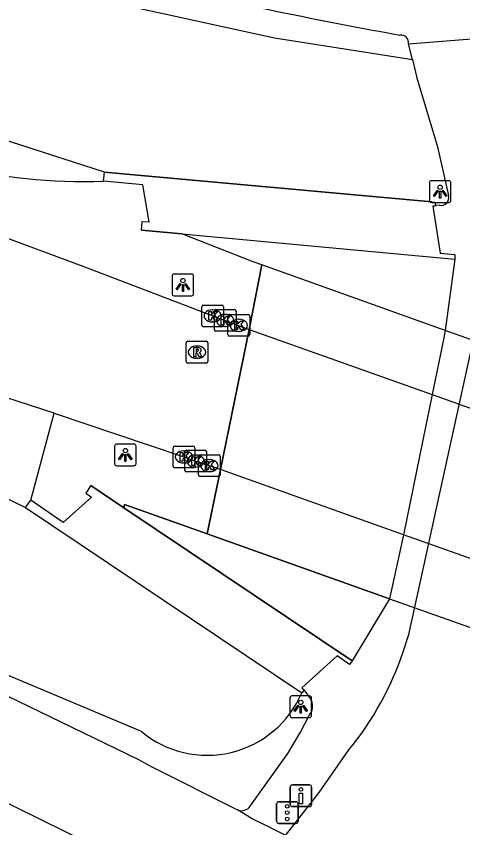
# Model space of a CAD drawing. Extents: x 155018 to 156648, y 383980 to 385733.
# Drawn here: x 155851.64 to 155872.25, y 385081.93 to 385119.35 of the extents above; entities that cross this region are included whole.
import ezdxf

# ---------------------------------------------------------------- set-up
doc = ezdxf.new("R2010")
doc.units = 0
for name, color, linetype in [('IMGEO_Berm_groen', 7, 'Continuous'), ('IMGEO_Dek', 7, 'Continuous'), ('IMGEO_Drukknoppaal', 7, 'Continuous'), ('IMGEO_Fietspad_gesloten', 7, 'Continuous'), ('IMGEO_Hek', 7, 'Continuous'), ('IMGEO_Kolk', 7, 'Continuous'), ('IMGEO_Lichtpunt', 7, 'Continuous'), ('IMGEO_OVBaan_gesloten', 7, 'Continuous'), ('IMGEO_Rijbaan_lokaal_gesloten', 7, 'Continuous'), ('IMGEO_Rioolput', 7, 'Continuous'), ('IMGEO_Verkeersregelinstallatiepaal', 7, 'Continuous'), ('IMGEO_Voetpad_gesloten', 7, 'Continuous'), ('IMGEO_Voetpad_op_trap', 7, 'Continuous'), ('IMGEO_Voetpad_open', 7, 'Continuous')]:
    doc.layers.add(name, color=color, linetype=linetype)

msp = doc.modelspace()

# ---------------------------------------------------------------- linework, layer by layer
at = {"layer": 'IMGEO_Berm_groen'}
for points in [[(155855.706, 385112.163), (155847.019, 385114.952), (155795.804, 385132.138), (155792.593, 385133.129), (155793.713, 385133.374), (155820.471, 385126.841)], [(155829.589, 385125.086), (155840.154, 385123.471), (155863.563, 385118.363), (155869.924, 385117.358)], [(155857.414, 385086.366), (155851.13, 385089.012), (155843.569, 385092.029), (155824.383, 385102.093), (155787.919, 385119.623), (155789.086, 385120.396), (155815.152, 385110.769), (155846.703, 385099.318), (155852.071, 385096.699)]]:
    msp.add_lwpolyline(points, dxfattribs=at)
msp.add_arc((155860.45, 385090.026), 4.756, 230.3215, 336.7917, dxfattribs=at)
at = {"layer": 'IMGEO_Dek'}
msp.add_lwpolyline([(155894.416, 385096.56), (155885.855, 385099.685), (155881.564, 385101.251), (155878.867, 385102.214), (155875.475, 385103.424), (155871.444, 385104.863), (155862.98, 385107.883), (155862.396, 385104.903), (155861.06, 385098.456), (155860.448, 385095.487), (155868.874, 385092.49), (155872.992, 385091.025), (155876.411, 385089.809), (155878.914, 385088.918), (155883.325, 385087.35), (155886.887, 385086.083), (155892.169, 385084.049)], dxfattribs=at)
at = {"layer": 'IMGEO_Drukknoppaal'}
for p, q in [((155864.285, 385083.004), (155864.285, 385083.804)), ((155864.285, 385083.804), (155864.285, 385083.004)), ((155864.385, 385083.904), (155865.175, 385083.904)), ((155865.175, 385083.904), (155864.385, 385083.904)), ((155865.275, 385083.804), (155865.275, 385083.004)), ((155865.275, 385083.004), (155865.275, 385083.804)), ((155865.175, 385082.904), (155864.385, 385082.904)), ((155864.385, 385082.904), (155865.175, 385082.904))]:
    msp.add_line(p, q, dxfattribs=at)
msp.add_lwpolyline([(155864.855, 385083.529), (155864.855, 385083.029), (155864.705, 385083.029), (155864.705, 385083.529), (155864.855, 385083.529)], dxfattribs=at)
msp.add_circle((155864.78, 385083.694), 0.085, dxfattribs=at)
for centre, start, end in [((155864.385, 385083.804), 90, 180), ((155864.385, 385083.804), 90, 180), ((155865.175, 385083.804), 0, 90), ((155865.175, 385083.804), 360, 90), ((155864.385, 385083.004), 180, 270), ((155864.385, 385083.004), 180, 270), ((155865.175, 385083.004), 270, 0), ((155865.175, 385083.004), 270, 0)]:
    msp.add_arc(centre, 0.1, start, end, dxfattribs=at)
at = {"layer": 'IMGEO_Fietspad_gesloten'}
for points in [[(155869.499, 385090.048), (155869.753, 385090.845), (155873.152, 385106.266), (155873.451, 385107.545), (155873.698, 385108.62), (155873.862, 385109.465)], [(155864.065, 385081.571), (155865.625, 385083.548), (155866.995, 385085.514)]]:
    msp.add_lwpolyline(points, dxfattribs=at)
msp.add_arc((155855.703, 385094.709), 14.562, 320.8456, 341.3332, dxfattribs=at)
at = {"layer": 'IMGEO_Hek'}
for points in [[(155870.826, 385110.796), (155855.706, 385112.163)], [(155857.423, 385109.486), (155859.276, 385109.315)], [(155859.276, 385109.315), (155871.877, 385108.152)], [(155862.58, 385108.026), (155859.276, 385109.315)], [(155862.98, 385107.883), (155862.58, 385108.026)], [(155871.444, 385104.863), (155862.98, 385107.883)], [(155875.475, 385103.424), (155871.444, 385104.863)], [(155855.08, 385097.709), (155856.609, 385096.685)], [(155852.071, 385096.699), (155864.821, 385088.152)], [(155856.641, 385096.841), (155856.609, 385096.685)], [(155856.609, 385096.685), (155867.151, 385089.622)], [(155860.014, 385095.641), (155856.641, 385096.841)], [(155860.448, 385095.487), (155860.014, 385095.641)], [(155868.874, 385092.49), (155860.448, 385095.487)], [(155868.874, 385092.49), (155872.992, 385091.025)]]:
    msp.add_lwpolyline(points, dxfattribs=at)
at = {"layer": 'IMGEO_Kolk'}
for p, q in [((155860.206, 385105.106), (155860.206, 385105.958)), ((155860.281, 385106.032), (155861.133, 385106.032)), ((155861.207, 385105.958), (155861.207, 385105.106)), ((155860.694, 385105.812), (155860.719, 385105.812)), ((155860.783, 385104.896), (155860.783, 385105.748)), ((155860.858, 385105.822), (155861.71, 385105.822)), ((155861.271, 385105.602), (155861.296, 385105.602)), ((155861.413, 385104.671), (155861.413, 385105.523)), ((155861.488, 385105.597), (155862.34, 385105.597)), ((155861.784, 385105.748), (155861.784, 385104.896)), ((155862.414, 385105.523), (155862.414, 385104.671)), ((155860.717, 385105.252), (155860.692, 385105.252)), ((155861.901, 385105.377), (155861.926, 385105.377)), ((155861.133, 385105.032), (155860.281, 385105.032)), ((155861.71, 385104.822), (155860.858, 385104.822)), ((155861.294, 385105.042), (155861.269, 385105.042)), ((155861.924, 385104.817), (155861.899, 385104.817)), ((155862.34, 385104.597), (155861.488, 385104.597)), ((155858.955, 385099.53), (155859.807, 385099.53)), ((155858.88, 385098.604), (155858.88, 385099.456)), ((155859.368, 385099.31), (155859.393, 385099.31)), ((155859.424, 385098.41), (155859.424, 385099.262)), ((155859.499, 385099.336), (155860.351, 385099.336)), ((155859.881, 385099.456), (155859.881, 385098.604)), ((155860.425, 385099.262), (155860.425, 385098.41)), ((155859.912, 385099.116), (155859.937, 385099.116)), ((155860.052, 385098.205), (155860.052, 385099.057)), ((155860.127, 385099.131), (155860.979, 385099.131)), ((155860.54, 385098.911), (155860.565, 385098.911)), ((155861.053, 385099.057), (155861.053, 385098.205)), ((155859.807, 385098.53), (155858.955, 385098.53)), ((155859.391, 385098.75), (155859.366, 385098.75)), ((155859.935, 385098.556), (155859.91, 385098.556)), ((155860.351, 385098.336), (155859.499, 385098.336)), ((155860.979, 385098.131), (155860.127, 385098.131)), ((155860.563, 385098.351), (155860.538, 385098.351))]:
    msp.add_line(p, q, dxfattribs=at)
for points in [[(155860.206, 385105.106), (155860.206, 385105.958)], [(155860.281, 385106.032), (155861.133, 385106.032)], [(155861.207, 385105.958), (155861.207, 385105.106)], [(155860.527, 385105.732), (155860.65, 385105.732), (155860.65, 385105.581), (155860.78, 385105.732), (155860.944, 385105.732), (155860.798, 385105.581), (155860.951, 385105.332), (155860.799, 385105.332), (155860.714, 385105.496), (155860.65, 385105.429), (155860.65, 385105.332), (155860.527, 385105.332), (155860.527, 385105.732)], [(155860.783, 385104.896), (155860.783, 385105.748)], [(155860.858, 385105.822), (155861.71, 385105.822)], [(155861.104, 385105.522), (155861.227, 385105.522), (155861.227, 385105.371), (155861.357, 385105.522), (155861.521, 385105.522), (155861.375, 385105.371), (155861.528, 385105.122), (155861.376, 385105.122), (155861.291, 385105.286), (155861.227, 385105.219), (155861.227, 385105.122), (155861.104, 385105.122), (155861.104, 385105.522)], [(155861.413, 385104.671), (155861.413, 385105.523)], [(155861.488, 385105.597), (155862.34, 385105.597)], [(155861.784, 385105.748), (155861.784, 385104.896)], [(155862.414, 385105.523), (155862.414, 385104.671)], [(155861.734, 385105.297), (155861.857, 385105.297), (155861.857, 385105.146), (155861.987, 385105.297), (155862.151, 385105.297), (155862.005, 385105.146), (155862.158, 385104.897), (155862.006, 385104.897), (155861.921, 385105.061), (155861.857, 385104.994), (155861.857, 385104.897), (155861.734, 385104.897), (155861.734, 385105.297)], [(155861.133, 385105.032), (155860.281, 385105.032)], [(155861.71, 385104.822), (155860.858, 385104.822)], [(155862.34, 385104.597), (155861.488, 385104.597)], [(155858.955, 385099.53), (155859.807, 385099.53)], [(155858.88, 385098.604), (155858.88, 385099.456)], [(155859.201, 385099.23), (155859.324, 385099.23), (155859.324, 385099.079), (155859.454, 385099.23), (155859.618, 385099.23), (155859.472, 385099.079), (155859.625, 385098.83), (155859.473, 385098.83), (155859.388, 385098.994), (155859.324, 385098.927), (155859.324, 385098.83), (155859.201, 385098.83), (155859.201, 385099.23)], [(155859.424, 385098.41), (155859.424, 385099.262)], [(155859.499, 385099.336), (155860.351, 385099.336)], [(155859.881, 385099.456), (155859.881, 385098.604)], [(155860.425, 385099.262), (155860.425, 385098.41)], [(155859.745, 385099.036), (155859.868, 385099.036), (155859.868, 385098.885), (155859.998, 385099.036), (155860.162, 385099.036), (155860.016, 385098.885), (155860.169, 385098.636), (155860.017, 385098.636), (155859.932, 385098.8), (155859.868, 385098.733), (155859.868, 385098.636), (155859.745, 385098.636), (155859.745, 385099.036)], [(155860.052, 385098.205), (155860.052, 385099.057)], [(155860.127, 385099.131), (155860.979, 385099.131)], [(155860.373, 385098.831), (155860.496, 385098.831), (155860.496, 385098.68), (155860.626, 385098.831), (155860.79, 385098.831), (155860.644, 385098.68), (155860.797, 385098.431), (155860.645, 385098.431), (155860.56, 385098.595), (155860.496, 385098.528), (155860.496, 385098.431), (155860.373, 385098.431), (155860.373, 385098.831)], [(155861.053, 385099.057), (155861.053, 385098.205)], [(155859.807, 385098.53), (155858.955, 385098.53)], [(155860.351, 385098.336), (155859.499, 385098.336)], [(155860.979, 385098.131), (155860.127, 385098.131)]]:
    msp.add_lwpolyline(points, dxfattribs=at)
for centre, start, end in [((155860.283, 385105.956), 91.552, 178.448), ((155860.283, 385105.956), 91.552, 178.448), ((155861.131, 385105.956), 1.552, 88.448), ((155861.131, 385105.956), 1.552, 88.448), ((155860.86, 385105.746), 91.552, 178.448), ((155860.86, 385105.746), 91.552, 178.448), ((155861.49, 385105.521), 91.552, 178.448), ((155861.49, 385105.521), 91.552, 178.448), ((155861.708, 385105.746), 1.552, 88.448), ((155861.708, 385105.746), 1.552, 88.448), ((155862.338, 385105.521), 1.552, 88.448), ((155862.338, 385105.521), 1.552, 88.448), ((155860.283, 385105.108), 181.552, 268.448), ((155860.283, 385105.108), 181.552, 268.448), ((155860.86, 385104.898), 181.552, 268.448), ((155860.86, 385104.898), 181.552, 268.448), ((155861.131, 385105.108), 271.552, 358.448), ((155861.131, 385105.108), 271.552, 358.448), ((155861.708, 385104.898), 271.552, 358.448), ((155861.708, 385104.898), 271.552, 358.448), ((155861.49, 385104.673), 181.552, 268.448), ((155861.49, 385104.673), 181.552, 268.448), ((155862.338, 385104.673), 271.552, 358.448), ((155862.338, 385104.673), 271.552, 358.448), ((155858.957, 385099.454), 91.552, 178.448), ((155858.957, 385099.454), 91.552, 178.448), ((155859.805, 385099.454), 1.552, 88.448), ((155859.805, 385099.454), 1.552, 88.448), ((155859.501, 385099.26), 91.552, 178.448), ((155859.501, 385099.26), 91.552, 178.448), ((155860.349, 385099.26), 1.552, 88.448), ((155860.349, 385099.26), 1.552, 88.448), ((155860.129, 385099.055), 91.552, 178.448), ((155860.129, 385099.055), 91.552, 178.448), ((155860.977, 385099.055), 1.552, 88.448), ((155860.977, 385099.055), 1.552, 88.448), ((155858.957, 385098.606), 181.552, 268.448), ((155858.957, 385098.606), 181.552, 268.448), ((155859.501, 385098.412), 181.552, 268.448), ((155859.501, 385098.412), 181.552, 268.448), ((155859.805, 385098.606), 271.552, 358.448), ((155859.805, 385098.606), 271.552, 358.448), ((155860.349, 385098.412), 271.552, 358.448), ((155860.349, 385098.412), 271.552, 358.448), ((155860.129, 385098.207), 181.552, 268.448), ((155860.129, 385098.207), 181.552, 268.448), ((155860.977, 385098.207), 271.552, 358.448), ((155860.977, 385098.207), 271.552, 358.448)]:
    msp.add_arc(centre, 0.0765, start, end, dxfattribs=at)
for centre, major_axis, ratio, start_param, end_param in [((155860.693, 385105.532), (-0.387, 0.002), 0.722429, 4.712389, 7.853982), ((155860.718, 385105.532), (-0.39, 0.002), 0.717154, 1.570796, 4.712389), ((155861.27, 385105.322), (-0.387, 0.002), 0.722429, 4.712389, 7.853982), ((155861.295, 385105.322), (-0.39, 0.002), 0.717154, 1.570796, 4.712389), ((155861.9, 385105.097), (-0.387, 0.002), 0.722429, 4.712389, 7.853982), ((155861.925, 385105.097), (-0.39, 0.002), 0.717154, 1.570796, 4.712389), ((155859.367, 385099.03), (-0.387, 0.002), 0.722429, 4.712389, 7.853982), ((155859.392, 385099.03), (-0.39, 0.002), 0.717154, 1.570796, 4.712389), ((155859.911, 385098.836), (-0.387, 0.002), 0.722429, 4.712389, 7.853982), ((155859.936, 385098.836), (-0.39, 0.002), 0.717154, 1.570796, 4.712389), ((155860.539, 385098.631), (-0.387, 0.002), 0.722429, 4.712389, 7.853982), ((155860.564, 385098.631), (-0.39, 0.002), 0.717154, 1.570796, 4.712389)]:
    msp.add_ellipse(centre, major_axis=major_axis, ratio=ratio, start_param=start_param, end_param=end_param, dxfattribs=at)
at = {"layer": 'IMGEO_Lichtpunt'}
for p, q in [((155870.707, 385111.668), (155870.707, 385110.861)), ((155870.707, 385111.668), (155870.707, 385110.861)), ((155871.609, 385111.763), (155870.801, 385111.763)), ((155871.609, 385111.763), (155870.801, 385111.763)), ((155871.703, 385110.861), (155871.703, 385111.668)), ((155871.703, 385110.861), (155871.703, 385111.668)), ((155870.801, 385110.767), (155871.609, 385110.767)), ((155870.801, 385110.767), (155871.609, 385110.767)), ((155858.831, 385107.366), (155858.831, 385106.559)), ((155858.831, 385107.366), (155858.831, 385106.559)), ((155859.733, 385107.461), (155858.925, 385107.461)), ((155859.733, 385107.461), (155858.925, 385107.461)), ((155859.827, 385106.559), (155859.827, 385107.366)), ((155859.827, 385106.559), (155859.827, 385107.366)), ((155858.925, 385106.465), (155859.733, 385106.465)), ((155858.925, 385106.465), (155859.733, 385106.465)), ((155856.177, 385099.524), (155856.177, 385098.717)), ((155856.177, 385099.524), (155856.177, 385098.717)), ((155857.079, 385099.619), (155856.271, 385099.619)), ((155857.079, 385099.619), (155856.271, 385099.619)), ((155857.173, 385098.717), (155857.173, 385099.524)), ((155857.173, 385098.717), (155857.173, 385099.524)), ((155856.271, 385098.623), (155857.079, 385098.623)), ((155856.271, 385098.623), (155857.079, 385098.623)), ((155864.272, 385087.912), (155864.272, 385087.105)), ((155864.272, 385087.912), (155864.272, 385087.105)), ((155865.174, 385088.007), (155864.366, 385088.007)), ((155865.174, 385088.007), (155864.366, 385088.007)), ((155865.268, 385087.105), (155865.268, 385087.912)), ((155865.268, 385087.105), (155865.268, 385087.912)), ((155864.366, 385087.011), (155865.174, 385087.011)), ((155864.366, 385087.011), (155865.174, 385087.011))]:
    msp.add_line(p, q, dxfattribs=at)
for points in [[(155871.081, 385111.332), (155871.12, 385111.304), (155870.932, 385111.042), (155870.894, 385111.069), (155871.081, 385111.332)], [(155871.183, 385111.284), (155871.23, 385111.284), (155871.23, 385110.962), (155871.183, 385110.962), (155871.183, 385111.284)], [(155871.293, 385111.304), (155871.331, 385111.331), (155871.518, 385111.069), (155871.479, 385111.041), (155871.293, 385111.304)], [(155859.205, 385107.03), (155859.244, 385107.002), (155859.056, 385106.74), (155859.018, 385106.767), (155859.205, 385107.03)], [(155859.417, 385107.002), (155859.455, 385107.029), (155859.642, 385106.767), (155859.603, 385106.739), (155859.417, 385107.002)], [(155859.307, 385106.982), (155859.354, 385106.982), (155859.354, 385106.66), (155859.307, 385106.66), (155859.307, 385106.982)], [(155856.551, 385099.188), (155856.59, 385099.16), (155856.402, 385098.898), (155856.364, 385098.925), (155856.551, 385099.188)], [(155856.653, 385099.14), (155856.7, 385099.14), (155856.7, 385098.818), (155856.653, 385098.818), (155856.653, 385099.14)], [(155856.763, 385099.16), (155856.801, 385099.187), (155856.988, 385098.925), (155856.949, 385098.897), (155856.763, 385099.16)], [(155864.646, 385087.576), (155864.685, 385087.548), (155864.497, 385087.286), (155864.459, 385087.313), (155864.646, 385087.576)], [(155864.858, 385087.548), (155864.896, 385087.575), (155865.083, 385087.313), (155865.044, 385087.285), (155864.858, 385087.548)], [(155864.748, 385087.528), (155864.795, 385087.528), (155864.795, 385087.206), (155864.748, 385087.206), (155864.748, 385087.528)]]:
    msp.add_lwpolyline(points, dxfattribs=at)
for centre in [(155871.206, 385111.466), (155859.33, 385107.164), (155856.676, 385099.322), (155864.771, 385087.71)]:
    msp.add_circle(centre, 0.0994, dxfattribs=at)
for centre, start, end in [((155870.801, 385111.668), 90, 180), ((155870.801, 385111.668), 90, 180), ((155871.609, 385111.668), 0, 90), ((155871.609, 385111.668), 0, 90), ((155870.801, 385110.861), 180, 270), ((155870.801, 385110.861), 180, 270), ((155871.609, 385110.861), 270, 0), ((155871.609, 385110.861), 270, 360), ((155858.925, 385107.366), 90, 180), ((155858.925, 385107.366), 90, 180), ((155859.733, 385107.366), 0, 90), ((155859.733, 385107.366), 0, 90), ((155858.925, 385106.559), 180, 270), ((155858.925, 385106.559), 180, 270), ((155859.733, 385106.559), 270, 0), ((155859.733, 385106.559), 270, 360), ((155856.271, 385099.524), 90, 180), ((155856.271, 385099.524), 90, 180), ((155857.079, 385099.524), 0, 90), ((155857.079, 385099.524), 0, 90), ((155856.271, 385098.717), 180, 270), ((155856.271, 385098.717), 180, 270), ((155857.079, 385098.717), 270, 0), ((155857.079, 385098.717), 270, 360), ((155864.366, 385087.912), 90, 180), ((155864.366, 385087.912), 90, 180), ((155865.174, 385087.912), 0, 90), ((155865.174, 385087.912), 0, 90), ((155864.366, 385087.105), 180, 270), ((155864.366, 385087.105), 180, 270), ((155865.174, 385087.105), 270, 0), ((155865.174, 385087.105), 270, 360)]:
    msp.add_arc(centre, 0.0946, start, end, dxfattribs=at)
at = {"layer": 'IMGEO_OVBaan_gesloten'}
for points in [[(155782.136, 385133.64), (155793.16, 385129.736), (155804.872, 385125.581), (155825.054, 385118.41), (155850.149, 385109.513), (155854.83, 385107.776), (155860.708, 385105.533), (155861.284, 385105.323), (155861.726, 385105.159), (155862.217, 385104.966), (155862.396, 385104.903)], [(155853.393, 385101.055), (155849.486, 385102.305), (155842.697, 385104.676), (155823.436, 385111.506), (155807.095, 385117.321)], [(155862.396, 385104.903), (155861.06, 385098.456)], [(155861.06, 385098.456), (155862.396, 385104.903)], [(155862.396, 385104.903), (155870.84, 385101.905), (155874.981, 385100.434), (155878.351, 385099.238), (155880.903, 385098.332), (155885.181, 385096.756), (155893.806, 385093.659), (155894.456, 385093.426), (155900.672, 385090.888), (155900.744, 385090.856), (155901.042, 385090.723), (155906.621, 385088.227), (155906.801, 385088.146)], [(155853.393, 385101.055), (155857.729, 385099.594), (155859.38, 385099.029), (155859.924, 385098.834), (155860.364, 385098.691), (155860.826, 385098.54), (155861.06, 385098.456)], [(155905.451, 385081.539), (155905.224, 385081.641), (155899.582, 385084.171), (155898.912, 385084.471), (155892.605, 385087.024), (155888.962, 385088.499), (155883.861, 385090.319), (155879.515, 385091.87), (155877.018, 385092.761), (155873.677, 385093.954), (155869.52, 385095.437), (155861.06, 385098.456)]]:
    msp.add_lwpolyline(points, dxfattribs=at)
at = {"layer": 'IMGEO_Rijbaan_lokaal_gesloten'}
for points in [[(155861.848, 385082.751), (155861.778, 385082.786), (155857.941, 385084.708), (155857.26, 385085.069), (155789.641, 385117.823), (155780.37, 385122.328), (155778.534, 385123.31)], [(155869.748, 385118.074), (155873.244, 385118.351)], [(155781.591, 385116.723), (155788.991, 385113.134), (155801.122, 385107.314), (155815.026, 385100.583), (155827.141, 385094.733), (155844.685, 385086.285), (155855.025, 385081.195), (155855.825, 385080.799)], [(155862.525, 385082.346), (155861.848, 385082.751)]]:
    msp.add_lwpolyline(points, dxfattribs=at)
for centre, radius, start, end in [((155920.267, 385396.98), 283.115, 257.53781, 259.63884), ((155869.386, 385118.119), 0.365, 352.971, 95.8945), ((155845.512, 385046.623), 39.567, 62.038, 64.5347)]:
    msp.add_arc(centre, radius, start, end, dxfattribs=at)
at = {"layer": 'IMGEO_Rioolput'}
for p, q in [((155859.481, 385103.435), (155859.481, 385104.287)), ((155859.556, 385104.361), (155860.408, 385104.361)), ((155859.969, 385104.141), (155859.994, 385104.141)), ((155860.482, 385104.287), (155860.482, 385103.435)), ((155860.408, 385103.361), (155859.556, 385103.361)), ((155859.992, 385103.581), (155859.967, 385103.581))]:
    msp.add_line(p, q, dxfattribs=at)
for points in [[(155859.481, 385103.435), (155859.481, 385104.287)], [(155859.556, 385104.361), (155860.408, 385104.361)], [(155860.07, 385104.059), (155859.818, 385104.061), (155859.818, 385103.661)], [(155860.482, 385104.287), (155860.482, 385103.435)], [(155859.818, 385103.661), (155859.942, 385103.661), (155859.942, 385103.823), (155859.953, 385103.823)], [(155859.996, 385103.98), (155859.942, 385103.98), (155859.942, 385103.899)], [(155859.942, 385103.899), (155859.994, 385103.899)], [(155860, 385103.794), (155860.071, 385103.661), (155860.211, 385103.661), (155860.146, 385103.787)], [(155860.408, 385103.361), (155859.556, 385103.361)]]:
    msp.add_lwpolyline(points, dxfattribs=at)
for centre, radius, start, end in [((155859.558, 385104.285), 0.0765, 91.552, 178.448), ((155859.558, 385104.285), 0.0765, 91.552, 178.448), ((155860.069, 385103.949), 0.109, 350.3612, 89.416), ((155860.406, 385104.285), 0.0765, 1.552, 88.448), ((155860.406, 385104.285), 0.0765, 1.552, 88.448), ((155859.952, 385103.77), 0.0533, 26.0293, 88.6989), ((155859.978, 385104.088), 0.19, 274.7715, 282.9687), ((155860.002, 385103.884), 0.0964, 77.0061, 93.1865), ((155860.016, 385103.941), 0.0378, 276.6634, 79.6772), ((155860.067, 385103.949), 0.112, 277.5842, 350.9817), ((155860.051, 385103.734), 0.108, 29.5134, 73.7905), ((155859.558, 385103.437), 0.0765, 181.552, 268.448), ((155859.558, 385103.437), 0.0765, 181.552, 268.448), ((155860.406, 385103.437), 0.0765, 271.552, 358.448), ((155860.406, 385103.437), 0.0765, 271.552, 358.448)]:
    msp.add_arc(centre, radius, start, end, dxfattribs=at)
for centre, major_axis, ratio, start_param, end_param in [((155859.968, 385103.861), (-0.387, 0.002), 0.722429, 4.712389, 7.853982), ((155859.993, 385103.861), (-0.39, 0.002), 0.717154, 1.570796, 4.712389)]:
    msp.add_ellipse(centre, major_axis=major_axis, ratio=ratio, start_param=start_param, end_param=end_param, dxfattribs=at)
at = {"layer": 'IMGEO_Verkeersregelinstallatiepaal'}
for p, q in [((155863.755, 385083.126), (155864.545, 385083.126)), ((155864.545, 385083.126), (155863.755, 385083.126)), ((155863.655, 385082.226), (155863.655, 385083.026)), ((155863.655, 385083.026), (155863.655, 385082.226)), ((155864.645, 385083.026), (155864.645, 385082.226)), ((155864.645, 385082.226), (155864.645, 385083.026)), ((155864.545, 385082.126), (155863.755, 385082.126)), ((155863.755, 385082.126), (155864.545, 385082.126))]:
    msp.add_line(p, q, dxfattribs=at)
for centre in [(155864.15, 385082.916), (155864.15, 385082.626), (155864.15, 385082.336)]:
    msp.add_circle(centre, 0.085, dxfattribs=at)
for centre, start, end in [((155863.755, 385083.026), 90, 180), ((155863.755, 385083.026), 90, 180), ((155864.545, 385083.026), 0, 90), ((155864.545, 385083.026), 360, 90), ((155863.755, 385082.226), 180, 270), ((155863.755, 385082.226), 180, 270), ((155864.545, 385082.226), 270, 0), ((155864.545, 385082.226), 270, 0)]:
    msp.add_arc(centre, 0.1, start, end, dxfattribs=at)
at = {"layer": 'IMGEO_Voetpad_gesloten'}
for points in [[(155859.276, 385109.315), (155857.423, 385109.486), (155857.459, 385109.888), (155857.777, 385109.872), (155857.489, 385111.575), (155855.666, 385111.75)], [(155862.396, 385104.903), (155862.98, 385107.883), (155862.58, 385108.026), (155859.276, 385109.315)], [(155906.801, 385088.146), (155907.516, 385090.649), (155907.594, 385090.923), (155903.161, 385092.992), (155901.322, 385093.749), (155895.067, 385096.322), (155894.416, 385096.56), (155885.855, 385099.685), (155881.564, 385101.251), (155878.867, 385102.214), (155875.475, 385103.424), (155871.444, 385104.863), (155862.98, 385107.883), (155862.396, 385104.903)], [(155852.313, 385097.033), (155853.393, 385101.055)], [(155856.609, 385096.685), (155856.641, 385096.841), (155860.014, 385095.641), (155860.448, 385095.487), (155861.06, 385098.456)], [(155861.06, 385098.456), (155860.448, 385095.487), (155868.874, 385092.49), (155872.992, 385091.025), (155876.411, 385089.809), (155878.914, 385088.918), (155883.325, 385087.35), (155886.887, 385086.083), (155892.169, 385084.049), (155892.799, 385083.806), (155899.131, 385081.128), (155900.009, 385080.757), (155904.187, 385078.806), (155905.067, 385078.41), (155905.111, 385078.766), (155905.451, 385081.539)], [(155856.609, 385096.685), (155855.08, 385097.709), (155854.853, 385097.357), (155855.106, 385097.167), (155853.813, 385096.009), (155852.313, 385097.033)]]:
    msp.add_lwpolyline(points, dxfattribs=at)
msp.add_arc((155854.675, 385135.596), 23.867, 255.2682, 272.3793, dxfattribs=at)
at = {"layer": 'IMGEO_Voetpad_op_trap'}
for points in [[(155855.666, 385111.75), (155855.706, 385112.163)], [(155855.706, 385112.163), (155870.826, 385110.796), (155870.967, 385110.783), (155870.989, 385110.626)], [(155859.276, 385109.315), (155871.877, 385108.152)], [(155852.071, 385096.699), (155852.313, 385097.033)], [(155852.071, 385096.699), (155864.821, 385088.152)], [(155867.151, 385089.622), (155856.609, 385096.685)], [(155864.934, 385088.291), (155864.821, 385088.152)]]:
    msp.add_lwpolyline(points, dxfattribs=at)
at = {"layer": 'IMGEO_Voetpad_open'}
for points in [[(155869.924, 385117.358), (155869.748, 385118.074)], [(155869.924, 385117.358), (155870.133, 385116.506), (155871.081, 385113.33), (155871.598, 385111.084)], [(155870.989, 385110.626), (155870.994, 385110.594), (155870.867, 385110.589), (155871.213, 385108.433), (155871.891, 385108.365), (155871.877, 385108.152)], [(155871.17, 385110.634), (155870.989, 385110.626)], [(155871.877, 385108.152), (155871.444, 385104.863), (155871.374, 385104.518), (155870.84, 385101.905), (155869.52, 385095.437), (155868.95, 385092.836), (155868.874, 385092.49), (155867.151, 385089.622)], [(155867.151, 385089.622), (155867.028, 385089.46), (155866.449, 385089.852), (155864.826, 385088.383), (155864.934, 385088.291)], [(155865.11, 385088.039), (155864.934, 385088.291)], [(155862.441, 385082.927), (155864.171, 385085.356), (155864.764, 385086.341), (155865.18, 385087.131)]]:
    msp.add_lwpolyline(points, dxfattribs=at)
for centre, radius, start, end in [((155871.242, 385110.994), 0.367, 258.6876, 14.1831), ((155864.634, 385087.546), 0.686, 322.8072, 46.0095), ((155862.033, 385083.214), 0.499, 248.2025, 324.8589)]:
    msp.add_arc(centre, radius, start, end, dxfattribs=at)

doc.saveas('drawing.dxf')
